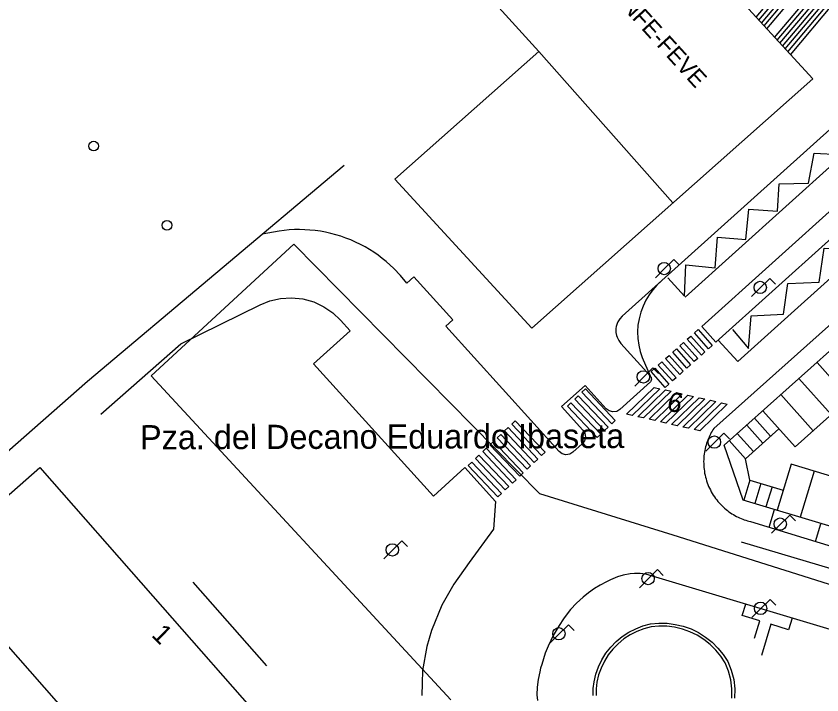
# Model space of a CAD drawing. Extents: x 282771 to 285132, y 4823109 to 4825496.
# Drawn here: x 283767.8 to 283851, y 4823935.4 to 4824005.5 of the extents above; entities that cross this region are included whole.
import ezdxf

# ---------------------------------------------------------------- set-up
doc = ezdxf.new("R2010")
doc.units = 0
for name, color, linetype in [('ACERA-BORDILLO', 7, 'Continuous'), ('ACERA-INTERIOR', 7, 'Continuous'), ('APARCAMIENTO', 7, 'Continuous'), ('CALLE-EJE', 7, 'Continuous'), ('CALLE-TEXTO', 7, 'Continuous'), ('CARGA_DESCARGA', 7, 'Continuous'), ('EDIFICIO', 7, 'Continuous'), ('FAROLA', 7, 'Continuous'), ('MEDIANERA', 7, 'Continuous'), ('NUM-LOCAL', 7, 'Continuous'), ('NUM-PORTAL', 7, 'Continuous'), ('PASO-PEATONES', 7, 'Continuous'), ('POSTE', 7, 'Continuous'), ('SENAL-VIARIA', 7, 'Continuous'), ('TXT-EDIFICIOS', 7, 'Continuous'), ('VALLA', 7, 'Continuous')]:
    doc.layers.add(name, color=color, linetype=linetype)

msp = doc.modelspace()

# ---------------------------------------------------------------- linework, layer by layer
at = {"layer": 'ACERA-BORDILLO'}
for points in [[(283865.826, 4824006.356), (283830.423, 4823974.519), (283830.175, 4823974.25), (283829.969, 4823973.921), (283829.889, 4823973.736), (283829.806, 4823973.441), (283829.774, 4823973.237), (283829.764, 4823973.03), (283829.775, 4823972.824), (283829.828, 4823972.521), (283829.889, 4823972.33), (283830.06, 4823971.981), (283830.28, 4823971.689), (283833.298, 4823968.361), (283833.347, 4823968.281), (283833.396, 4823968.202), (283833.422, 4823968.104), (283833.428, 4823968.002), (283833.412, 4823967.9), (283833.377, 4823967.806), (283833.341, 4823967.738), (283830.185, 4823964.873), (283829.865, 4823964.677), (283829.464, 4823964.614), (283829.071, 4823964.716), (283828.772, 4823964.942), (283826.606, 4823967.334)], [(283887.255, 4824005.186), (283839.879, 4823962.908), (283839.791, 4823962.771), (283839.706, 4823962.63), (283839.623, 4823962.486), (283839.543, 4823962.337), (283839.467, 4823962.184), (283839.393, 4823962.028), (283839.323, 4823961.867), (283839.257, 4823961.703), (283839.195, 4823961.536), (283839.137, 4823961.364), (283839.083, 4823961.19), (283839.034, 4823961.012), (283838.99, 4823960.831), (283838.951, 4823960.647), (283838.917, 4823960.46), (283838.889, 4823960.271), (283838.866, 4823960.08), (283838.849, 4823959.886), (283838.837, 4823959.691), (283838.832, 4823959.494), (283838.833, 4823959.296), (283838.841, 4823959.097), (283838.854, 4823958.897), (283838.874, 4823958.697), (283838.901, 4823958.497), (283838.934, 4823958.297), (283838.974, 4823958.097), (283839.02, 4823957.898), (283839.073, 4823957.701), (283839.132, 4823957.505), (283839.198, 4823957.311), (283839.27, 4823957.119), (283839.348, 4823956.929), (283839.432, 4823956.743), (283839.522, 4823956.559), (283839.618, 4823956.378), (283839.72, 4823956.202), (283839.827, 4823956.028), (283839.939, 4823955.859), (283840.056, 4823955.695), (283840.177, 4823955.535), (283840.304, 4823955.379), (283840.434, 4823955.228), (283840.568, 4823955.083), (283840.706, 4823954.942), (283840.847, 4823954.807), (283840.992, 4823954.677), (283841.139, 4823954.552), (283841.288, 4823954.433), (283841.44, 4823954.32), (283841.594, 4823954.212), (283841.75, 4823954.109), (283841.907, 4823954.013), (283842.065, 4823953.921), (283842.225, 4823953.835), (283842.384, 4823953.755), (283842.545, 4823953.68), (283842.705, 4823953.61), (283842.866, 4823953.546), (283843.026, 4823953.486), (283843.186, 4823953.432), (283843.345, 4823953.382), (283843.503, 4823953.338), (283843.66, 4823953.298), (283876.261, 4823943.338)], [(283838.626, 4823973.452), (283867.687, 4823999.606), (283869.157, 4823997.972), (283840.09, 4823971.812), (283838.626, 4823973.452)], [(283824.161, 4823965.171), (283826.357, 4823962.746), (283826.552, 4823962.426), (283826.615, 4823962.026), (283826.513, 4823961.634), (283826.288, 4823961.335), (283825.329, 4823960.464), (283825.009, 4823960.268), (283824.608, 4823960.205), (283824.215, 4823960.307), (283823.916, 4823960.533), (283812.202, 4823973.467), (283812.943, 4823974.138), (283808.916, 4823978.585), (283808.174, 4823977.914), (283807.537, 4823978.694), (283806.831, 4823979.44), (283806.058, 4823980.144), (283805.648, 4823980.477), (283805.222, 4823980.797), (283804.782, 4823981.102), (283804.329, 4823981.392), (283803.862, 4823981.665), (283803.384, 4823981.921), (283802.894, 4823982.159), (283802.394, 4823982.378), (283801.886, 4823982.578), (283801.369, 4823982.757), (283800.846, 4823982.917), (283800.318, 4823983.056), (283799.785, 4823983.174), (283799.249, 4823983.271), (283798.712, 4823983.347), (283798.174, 4823983.402), (283797.637, 4823983.435), (283797.102, 4823983.449), (283796.569, 4823983.442), (283796.041, 4823983.414), (283795.002, 4823983.302), (283793.248, 4823982.98)], [(283877.623, 4823945.116), (283842.918, 4823955.516), (283840.942, 4823961.176), (283865.56, 4823983.145)], [(283776.569, 4823964.397), (283784.831, 4823971.66), (283793.043, 4823975.696), (283794.044, 4823976.095), (283795.137, 4823976.342), (283796.286, 4823976.411), (283797.446, 4823976.288), (283798.57, 4823975.974), (283799.612, 4823975.486), (283800.537, 4823974.853), (283801.319, 4823974.112), (283802.333, 4823972.993), (283798.557, 4823969.573), (283810.919, 4823955.922), (283814.172, 4823958.868), (283817.346, 4823955.363), (283817.146, 4823952.516), (283814.626, 4823949.066), (283813.046, 4823946.819), (283811.787, 4823944.671), (283810.725, 4823942.054), (283810.231, 4823940.4), (283809.811, 4823937.906), (283809.762, 4823936.622), (283809.713, 4823935.338)], [(283865.781, 4823937.976), (283832.866, 4823947.865), (283832.276, 4823947.935), (283831.676, 4823947.945), (283831.236, 4823947.91), (283830.506, 4823947.775), (283829.946, 4823947.585), (283829.226, 4823947.285), (283828.796, 4823947.085), (283828.156, 4823946.745), (283827.546, 4823946.375), (283826.951, 4823945.955), (283826.386, 4823945.505), (283825.686, 4823944.855), (283825.096, 4823944.205), (283824.836, 4823943.895), (283824.356, 4823943.245), (283823.906, 4823942.575), (283823.306, 4823941.53), (283822.776, 4823940.445), (283822.476, 4823939.695), (283822.106, 4823938.545), (283821.996, 4823938.155), (283821.906, 4823937.765), (283821.751, 4823936.98), (283821.626, 4823936.195), (283821.606, 4823935.405), (283821.666, 4823934.82)]]:
    msp.add_lwpolyline(points, dxfattribs=at)
at = {"layer": 'ACERA-INTERIOR'}
for points in [[(283844.254, 4824005.372), (283848.219, 4824010.088)], [(283844.527, 4824005.075), (283848.529, 4824009.835)], [(283844.799, 4824004.778), (283848.839, 4824009.582)], [(283845.072, 4824004.481), (283849.148, 4824009.329)], [(283845.345, 4824004.184), (283849.458, 4824009.075)], [(283846.163, 4824003.292), (283850.387, 4824008.316)], [(283846.436, 4824002.995), (283850.697, 4824008.062)], [(283847.8, 4824001.509), (283852.245, 4824006.796), (283853.903, 4824008.769)], [(283846.709, 4824002.698), (283851.006, 4824007.809)], [(283846.981, 4824002.401), (283851.316, 4824007.556)], [(283847.254, 4824002.104), (283851.626, 4824007.303)], [(283847.527, 4824001.807), (283851.935, 4824007.049)], [(283824.161, 4823965.171), (283826.606, 4823967.334)], [(283845.599, 4823952.705), (283846.158, 4823954.534)], [(283850.381, 4823951.244), (283850.941, 4823953.08)], [(283786.088, 4823947.05), (283793.68, 4823938.412)], [(283844.088, 4823941.257), (283844.633, 4823943.04), (283842.816, 4823943.598), (283843.174, 4823944.768)], [(283847.962, 4823943.329), (283847.596, 4823942.129), (283845.78, 4823942.687), (283844.795, 4823939.466)]]:
    msp.add_lwpolyline(points, dxfattribs=at)
at = {"layer": 'APARCAMIENTO'}
for points in [[(283871.189, 4823995.775), (283842.347, 4823969.817)], [(283868.889, 4823979.414), (283848.27, 4823961.014)], [(283834.454, 4823978.107), (283834.01, 4823977.693), (283833.592, 4823977.227), (283833.207, 4823976.713), (283832.864, 4823976.151), (283832.571, 4823975.549), (283832.333, 4823974.912), (283832.157, 4823974.248), (283832.047, 4823973.568), (283832.005, 4823972.879), (283832.03, 4823972.193), (283832.121, 4823971.52), (283832.274, 4823970.867), (283832.485, 4823970.244), (283833.298, 4823968.361)], [(283842.347, 4823969.817), (283840.345, 4823972.04)], [(283850.537, 4823969.739), (283853.866, 4823966.008)], [(283848.672, 4823968.074), (283852.001, 4823964.343)], [(283846.806, 4823966.409), (283850.136, 4823962.679)], [(283844.941, 4823964.745), (283848.27, 4823961.014)], [(283845.74, 4823962.106), (283844.075, 4823963.972)], [(283844.939, 4823961.392), (283843.275, 4823963.257)], [(283843.969, 4823960.526), (283842.305, 4823962.392)], [(283843.142, 4823959.788), (283846.606, 4823962.879)], [(283843.142, 4823959.788), (283841.477, 4823961.653)], [(283843.594, 4823957.572), (283843.142, 4823959.788)], [(283847.864, 4823959.241), (283846.414, 4823954.469)], [(283878.766, 4823949.849), (283847.864, 4823959.241)], [(283850.256, 4823958.514), (283848.808, 4823953.751)], [(283843.594, 4823957.572), (283842.965, 4823955.502)], [(283843.594, 4823957.572), (283847.039, 4823956.525)], [(283844.742, 4823957.223), (283844.114, 4823955.155)], [(283845.89, 4823956.874), (283845.262, 4823954.806)]]:
    msp.add_lwpolyline(points, dxfattribs=at)
at = {"layer": 'CALLE-EJE'}
for points in [[(283821.87, 4823956.2), (283796.523, 4823981.939), (283781.783, 4823968.353), (283812.712, 4823934.898)], [(283821.87, 4823956.2), (283835.649, 4823951.941), (283904.383, 4823930.249)]]:
    msp.add_lwpolyline(points, dxfattribs=at)
at = {"layer": 'CARGA_DESCARGA'}
for points in [[(283835.121, 4823978.48), (283836.849, 4823976.572), (283836.998, 4823979.821), (283840.036, 4823979.493), (283840.275, 4823982.682), (283843.194, 4823982.414), (283843.492, 4823985.544), (283846.442, 4823985.365), (283846.62, 4823988.167), (283849.659, 4823988.226), (283850.255, 4823991.326), (283852.907, 4823991.207), (283852.962, 4823994.338), (283856.031, 4823994.189), (283856.299, 4823997.17), (283859.517, 4823997.2), (283859.517, 4823999.942), (283861.155, 4823998.422)], [(283841.823, 4823973.123), (283843.462, 4823971.186), (283843.73, 4823974.554), (283847.067, 4823974.703), (283847.514, 4823977.892), (283850.761, 4823978.012), (283851.268, 4823981.529), (283854.664, 4823981.469), (283855.051, 4823984.688), (283858.328, 4823984.867), (283858.805, 4823988.324), (283862.082, 4823988.235), (283862.566, 4823991.468), (283865.844, 4823991.647), (283866.32, 4823995.104), (283869.597, 4823995.015), (283869.345, 4823997.775), (283870.765, 4823996.303)]]:
    msp.add_lwpolyline(points, dxfattribs=at)
at = {"layer": 'EDIFICIO'}
for points in [[(283806.948, 4823988.667), (283821.803, 4824001.834), (283794.738, 4824031.671), (283809.554, 4824043.177), (283850.102, 4823999.001), (283821.076, 4823973.273), (283806.948, 4823988.667)], [(283759.275, 4823949.196), (283770.288, 4823958.877), (283781.967, 4823945.591), (283794.161, 4823931.678), (283795.685, 4823933.018), (283801.816, 4823926.043), (283796.919, 4823921.739), (283798.575, 4823919.856), (283784.17, 4823907.194), (283786.731, 4823904.276), (283775.69, 4823894.57), (283773.127, 4823897.487), (283767.155, 4823892.237), (283769.718, 4823889.321), (283758.562, 4823879.515)]]:
    msp.add_lwpolyline(points, dxfattribs=at)
at = {"layer": 'FAROLA'}
for p, q in [((283835.737, 4823980.354), (283834.797, 4823979.424)), ((283836.327, 4823979.764), (283835.737, 4823980.354)), ((283834.797, 4823979.424), (283833.867, 4823978.484)), ((283845.648, 4823978.404), (283844.708, 4823977.474)), ((283846.238, 4823977.814), (283845.648, 4823978.404)), ((283844.708, 4823977.474), (283843.778, 4823976.534)), ((283833.583, 4823969.167), (283832.643, 4823968.237)), ((283834.173, 4823968.577), (283833.583, 4823969.167)), ((283832.643, 4823968.237), (283831.713, 4823967.297)), ((283840.915, 4823962.439), (283839.975, 4823961.509)), ((283841.505, 4823961.849), (283840.915, 4823962.439)), ((283839.975, 4823961.509), (283839.045, 4823960.569)), ((283847.719, 4823953.972), (283846.779, 4823953.042)), ((283848.309, 4823953.382), (283847.719, 4823953.972)), ((283846.779, 4823953.042), (283845.849, 4823952.102)), ((283807.663, 4823951.308), (283806.723, 4823950.378)), ((283808.253, 4823950.718), (283807.663, 4823951.308)), ((283806.723, 4823950.378), (283805.793, 4823949.438)), ((283834.071, 4823948.335), (283833.131, 4823947.405)), ((283834.661, 4823947.745), (283834.071, 4823948.335)), ((283833.131, 4823947.405), (283832.201, 4823946.465)), ((283845.692, 4823945.267), (283844.752, 4823944.337)), ((283846.282, 4823944.677), (283845.692, 4823945.267)), ((283844.752, 4823944.337), (283843.822, 4823943.397)), ((283824.861, 4823942.645), (283823.921, 4823941.715)), ((283825.451, 4823942.055), (283824.861, 4823942.645)), ((283823.921, 4823941.715), (283822.991, 4823940.775))]:
    msp.add_line(p, q, dxfattribs=at)
for centre in [(283834.757, 4823979.424), (283844.668, 4823977.474), (283832.603, 4823968.237), (283839.935, 4823961.509), (283846.739, 4823953.042), (283806.683, 4823950.378), (283833.091, 4823947.405), (283844.712, 4823944.337), (283823.881, 4823941.715)]:
    msp.add_circle(centre, 0.637, dxfattribs=at)
at = {"layer": 'MEDIANERA'}
for points in [[(283821.803, 4824001.834), (283835.66, 4823986.2)], [(283761.312, 4823946.879), (283789.276, 4823915.021)]]:
    msp.add_lwpolyline(points, dxfattribs=at)
at = {"layer": 'PASO-PEATONES'}
for points in [[(283839.715, 4823971.481), (283839.342, 4823971.149), (283837.878, 4823972.789), (283838.251, 4823973.122)], [(283838.969, 4823970.816), (283838.595, 4823970.483), (283837.132, 4823972.123), (283837.505, 4823972.456)], [(283838.222, 4823970.15), (283837.849, 4823969.817), (283836.386, 4823971.458), (283836.759, 4823971.79)], [(283837.476, 4823969.484), (283837.103, 4823969.151), (283835.639, 4823970.792), (283836.012, 4823971.125)], [(283835.984, 4823968.153), (283835.611, 4823967.82), (283834.147, 4823969.46), (283834.52, 4823969.793)], [(283836.73, 4823968.818), (283836.357, 4823968.485), (283834.893, 4823970.126), (283835.266, 4823970.459)], [(283835.238, 4823967.487), (283834.865, 4823967.154), (283833.401, 4823968.794), (283833.774, 4823969.127)], [(283829.341, 4823963.406), (283826.264, 4823966.651), (283826.626, 4823966.995), (283829.704, 4823963.75)], [(283833.72, 4823967.154), (283834.301, 4823967.02), (283831.46, 4823964.26), (283830.88, 4823964.393)], [(283834.881, 4823966.887), (283835.462, 4823966.754), (283832.621, 4823963.993), (283832.04, 4823964.126)], [(283836.042, 4823966.621), (283836.622, 4823966.487), (283833.781, 4823963.727), (283833.201, 4823963.86)], [(283827.841, 4823961.983), (283824.764, 4823965.228), (283825.126, 4823965.572), (283828.204, 4823962.328)], [(283828.591, 4823962.695), (283825.514, 4823965.939), (283825.876, 4823966.284), (283828.954, 4823963.039)], [(283837.203, 4823966.354), (283837.783, 4823966.221), (283834.942, 4823963.46), (283834.362, 4823963.594)], [(283838.363, 4823966.088), (283838.944, 4823965.955), (283836.103, 4823963.194), (283835.523, 4823963.327)], [(283839.524, 4823965.821), (283840.105, 4823965.688), (283837.264, 4823962.928), (283836.683, 4823963.061)], [(283840.685, 4823965.555), (283841.265, 4823965.422), (283838.424, 4823962.661), (283837.844, 4823962.794)], [(283822.093, 4823960.12), (283819.015, 4823963.365), (283819.378, 4823963.709), (283822.455, 4823960.465)], [(283820.593, 4823958.698), (283817.515, 4823961.942), (283817.878, 4823962.286), (283820.955, 4823959.042)], [(283821.343, 4823959.409), (283818.265, 4823962.654), (283818.628, 4823962.998), (283821.705, 4823959.753)], [(283819.843, 4823957.986), (283816.765, 4823961.231), (283817.128, 4823961.575), (283820.205, 4823958.33)], [(283819.093, 4823957.275), (283816.015, 4823960.52), (283816.378, 4823960.864), (283819.455, 4823957.619)], [(283818.342, 4823956.563), (283815.265, 4823959.808), (283815.628, 4823960.152), (283818.705, 4823956.908)], [(283817.592, 4823955.852), (283814.515, 4823959.097), (283814.878, 4823959.441), (283817.955, 4823956.196)]]:
    msp.add_lwpolyline(points, close=True, dxfattribs=at)
at = {"layer": 'POSTE'}
for centre in [(283775.842, 4823992.069), (283783.405, 4823983.896)]:
    msp.add_circle(centre, 0.5, dxfattribs=at)
at = {"layer": 'SENAL-VIARIA'}
for points in [[(283862.913, 4823999.882), (283836.93, 4823976.467)], [(283842.704, 4823951.22), (283875.915, 4823941.31)], [(283827.426, 4823935.335), (283827.436, 4823936.055), (283827.516, 4823936.765), (283827.696, 4823937.545), (283827.966, 4823938.295), (283828.316, 4823939.025), (283828.746, 4823939.705), (283829.246, 4823940.335), (283829.806, 4823940.915), (283830.426, 4823941.425), (283831.096, 4823941.865), (283831.816, 4823942.235), (283832.566, 4823942.525), (283833.346, 4823942.735), (283834.196, 4823942.815), (283835.046, 4823942.795), (283835.896, 4823942.685), (283836.726, 4823942.485), (283837.536, 4823942.205), (283838.306, 4823941.826), (283839.026, 4823941.365), (283839.696, 4823940.836), (283840.306, 4823940.236), (283840.846, 4823939.566), (283841.316, 4823938.856), (283841.686, 4823937.945), (283841.936, 4823937.005), (283842.046, 4823936.035), (283842.026, 4823935.055)], [(283841.726, 4823935.075), (283841.736, 4823936.015), (283841.636, 4823936.945), (283841.396, 4823937.845), (283841.046, 4823938.705), (283840.596, 4823939.386), (283840.076, 4823940.026), (283839.496, 4823940.606), (283838.846, 4823941.115), (283838.156, 4823941.556), (283837.416, 4823941.925), (283836.636, 4823942.195), (283835.836, 4823942.385), (283835.016, 4823942.495), (283834.206, 4823942.505), (283833.396, 4823942.435), (283832.656, 4823942.235), (283831.936, 4823941.955), (283831.246, 4823941.605), (283830.596, 4823941.175), (283830.006, 4823940.685), (283829.466, 4823940.135), (283828.986, 4823939.525), (283828.576, 4823938.875), (283828.236, 4823938.175), (283827.976, 4823937.455), (283827.806, 4823936.705), (283827.726, 4823936.035), (283827.726, 4823935.345)]]:
    msp.add_lwpolyline(points, dxfattribs=at)
at = {"layer": 'VALLA'}
msp.add_lwpolyline([(283426.458, 4823664.089), (283445.535, 4823688.997), (283476.407, 4823725.095), (283490.861, 4823734.809), (283506.587, 4823746.414), (283516.858, 4823751.463), (283524.633, 4823755.873), (283540.823, 4823765.796), (283554.808, 4823775.022), (283561.597, 4823779.258), (283570.65, 4823786.686), (283577.125, 4823792.656), (283591.076, 4823804.924), (283613.881, 4823824.926), (283622.585, 4823834.443), (283668.079, 4823876.107), (283693.611, 4823897.868), (283712.122, 4823914.406), (283732.548, 4823930.305), (283751.436, 4823946.901), (283775.199, 4823967.791), (283801.704, 4823990.096)], dxfattribs=at)

# ---------------------------------------------------------------- texts
at = {"layer": 'CALLE-TEXTO'}
msp.add_text('Pza. del Decano Eduardo Ibaseta', height=2.5, rotation=0.16389, dxfattribs=at).set_placement((283780.635, 4823960.751))
at = {"layer": 'NUM-LOCAL'}
msp.add_text('6', height=2, rotation=344.79004, dxfattribs=at).set_placement((283834.908, 4823964.844))
at = {"layer": 'NUM-PORTAL'}
msp.add_text('1', height=2, rotation=315.53771, dxfattribs=at).set_placement((283781.716, 4823941.497))
at = {"layer": 'TXT-EDIFICIOS'}
msp.add_text('Estación Provisional RENFE-FEVE', height=1.75, rotation=312.26585, dxfattribs=at).set_placement((283813.434, 4824024.998))

doc.saveas('drawing.dxf')
